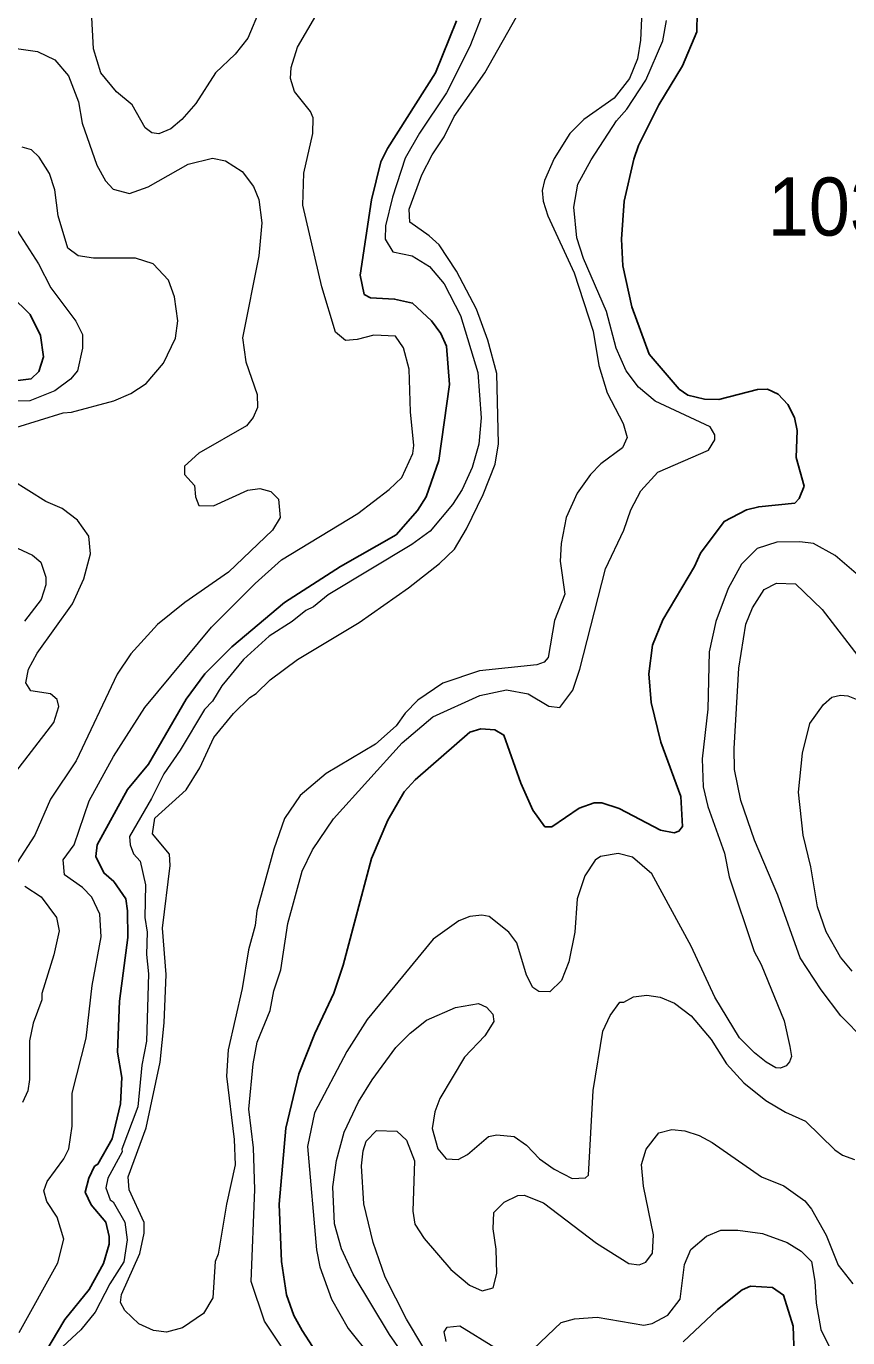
# Model space of a CAD drawing. Extents: x 673.3 to 698.5, y 6984.3 to 7012.3.
# Drawn here: x 694.91 to 696.041, y 6990.517 to 6992.322 of the extents above; entities that cross this region are included whole.
import ezdxf

# ---------------------------------------------------------------- set-up
doc = ezdxf.new("R2010")
doc.units = 0
doc.header["$LTSCALE"] = 0.032
doc.layers.add('1', color=7, linetype='Continuous', lineweight=25)
doc.layers.add('2', color=7, linetype='Continuous', lineweight=13)
doc.layers.add('21', color=7, linetype='Continuous')

msp = doc.modelspace()

# ---------------------------------------------------------------- linework, layer by layer
at = {"layer": '1'}
for points in [[(695.304, 6990.5053), (695.2896, 6990.527), (695.2781, 6990.5477), (695.2681, 6990.5763), (695.2611, 6990.6223), (695.2581, 6990.7012), (695.267, 6990.8055), (695.285, 6990.8803), (695.3072, 6990.936), (695.3331, 6990.9912), (695.3459, 6991.0298), (695.3852, 6991.1768), (695.4076, 6991.2295), (695.4301, 6991.2683), (695.445, 6991.285), (695.5204, 6991.3504), (695.5354, 6991.3551), (695.5551, 6991.3536), (695.5671, 6991.3465), (695.5909, 6991.2803), (695.6071, 6991.2432), (695.6238, 6991.2201), (695.6336, 6991.2203), (695.6708, 6991.2461), (695.6917, 6991.2535), (695.7022, 6991.2534), (695.7261, 6991.2453), (695.7829, 6991.2157), (695.8016, 6991.2121), (695.8083, 6991.2145), (695.8131, 6991.2207), (695.8109, 6991.2621), (695.7834, 6991.3366), (695.7701, 6991.3914), (695.7669, 6991.431), (695.7718, 6991.47), (695.7864, 6991.5051), (695.8297, 6991.5787), (695.8381, 6991.597), (695.8706, 6991.6406), (695.9015, 6991.6566), (695.9183, 6991.6606), (695.9681, 6991.6658), (695.9737, 6991.6721), (695.9808, 6991.689), (695.9696, 6991.7285), (695.9712, 6991.7654), (695.9673, 6991.7833), (695.9582, 6991.8015), (695.945, 6991.8156), (695.9301, 6991.8227), (695.9167, 6991.8219), (695.8632, 6991.8081), (695.8437, 6991.8088), (695.8206, 6991.8143), (695.8086, 6991.8225), (695.7674, 6991.8706), (695.7435, 6991.936), (695.731, 6991.9924), (695.7295, 6992.0287), (695.7331, 6992.081), (695.7462, 6992.139), (695.7529, 6992.1579), (695.7807, 6992.2136), (695.8135, 6992.2676), (695.8328, 6992.3142), (695.8336, 6992.3409)], [(695.5023, 6992.3295), (695.473, 6992.2579), (695.4071, 6992.1536), (695.398, 6992.1355), (695.3852, 6992.0831), (695.3695, 6991.9794), (695.3749, 6991.9528), (695.3839, 6991.948), (695.4168, 6991.9464), (695.4417, 6991.9409), (695.4676, 6991.9166), (695.4804, 6991.8989), (695.4882, 6991.8816), (695.4924, 6991.8289), (695.4776, 6991.7243), (695.4605, 6991.6743), (695.4483, 6991.6554), (695.4189, 6991.6221), (695.3422, 6991.5785), (695.2655, 6991.5289), (695.193, 6991.468), (695.1558, 6991.4308), (695.13, 6991.3959), (695.0781, 6991.3067), (695.049, 6991.2714), (695.0075, 6991.1957), (695.0055, 6991.1796), (695.0167, 6991.1568), (695.0303, 6991.1448), (695.0467, 6991.121), (695.0493, 6991.1047), (695.0494, 6991.0679), (695.038, 6990.9803), (695.0356, 6990.9103), (695.0412, 6990.8751), (695.0396, 6990.8389), (695.028, 6990.7909), (695.0085, 6990.7561), (695.0036, 6990.7531), (694.9958, 6990.7366), (694.9909, 6990.7176), (694.9991, 6990.7003), (695.0192, 6990.6761), (695.0241, 6990.6566), (695.0241, 6990.646), (695.0161, 6990.6193), (694.9966, 6990.5835), (694.963, 6990.5424)], [(694.8834, 6991.8326), (694.9163, 6991.8365), (694.9269, 6991.8467), (694.9337, 6991.867), (694.9295, 6991.8963), (694.915, 6991.9253), (694.8887, 6991.9516)], [(695.9672, 6990.4939), (695.9655, 6990.533), (695.9523, 6990.576), (695.937, 6990.5865), (695.9069, 6990.5883), (695.8956, 6990.5832), (695.8613, 6990.5563), (695.8143, 6990.5117)], [(694.963, 6990.5424), (694.9178, 6990.4666)]]:
    msp.add_lwpolyline(points, dxfattribs=at)
at = {"layer": '2'}
for points in [[(695.2318, 6992.3458), (695.2149, 6992.3054), (695.1972, 6992.2833), (695.1701, 6992.2577), (695.1432, 6992.2155), (695.1239, 6992.1937), (695.1086, 6992.1806), (695.0925, 6992.1738), (695.0828, 6992.1754), (695.0734, 6992.1823), (695.0557, 6992.2138), (695.0341, 6992.2315), (695.0126, 6992.2579), (695.0023, 6992.2907), (694.9996, 6992.3426)], [(695.3227, 6991.2937), (695.2869, 6991.2632), (695.2653, 6991.2318), (695.2506, 6991.1894), (695.227, 6991.1047), (695.2251, 6991.0843), (695.2156, 6991.051), (695.2072, 6990.9979), (695.1878, 6990.9136), (695.1854, 6990.8771), (695.196, 6990.7899), (695.1975, 6990.7553), (695.1854, 6990.7008), (695.174, 6990.6324), (695.1699, 6990.622), (695.1667, 6990.5721), (695.1536, 6990.5507), (695.1249, 6990.5309), (695.103, 6990.5247), (695.0851, 6990.5272), (695.0647, 6990.5365), (695.0456, 6990.5548), (695.0397, 6990.5656), (695.0409, 6990.5765), (695.066, 6990.6331), (695.0721, 6990.6612), (695.0721, 6990.676), (695.0514, 6990.7208), (695.0502, 6990.7385), (695.0747, 6990.8059), (695.0942, 6990.8965), (695.0998, 6990.9507), (695.1023, 6991.0171), (695.0975, 6991.081), (695.108, 6991.1669), (695.107, 6991.1827), (695.0836, 6991.2104), (695.0869, 6991.2321), (695.1299, 6991.271), (695.1486, 6991.3013), (695.168, 6991.343), (695.1951, 6991.3764), (695.2175, 6991.398), (695.2263, 6991.4035), (695.2457, 6991.4227), (695.2834, 6991.4507), (695.3681, 6991.5012), (695.436, 6991.5489), (695.4787, 6991.5826), (695.4993, 6991.6025), (695.5159, 6991.6303), (695.5388, 6991.6777), (695.5554, 6991.7195), (695.5599, 6991.7472), (695.5575, 6991.8439), (695.5452, 6991.8898), (695.5296, 6991.9328), (695.5019, 6991.9848), (695.4782, 6992.021), (695.4647, 6992.0336), (695.4381, 6992.0522), (695.437, 6992.0702), (695.4543, 6992.1176), (695.4686, 6992.145), (695.4852, 6992.1699), (695.4991, 6992.1975), (695.5412, 6992.2576), (695.5908, 6992.3453)], [(695.5401, 6992.3445), (695.5203, 6992.294), (695.4885, 6992.2302), (695.451, 6992.1748), (695.4315, 6992.1404), (695.4138, 6992.0865), (695.4044, 6992.0473), (695.4037, 6992.0291), (695.4145, 6992.0116), (695.4411, 6992.0059), (695.4648, 6991.9911), (695.4852, 6991.9675), (695.5077, 6991.924), (695.5314, 6991.8455), (695.5363, 6991.7831), (695.5329, 6991.7467), (695.5237, 6991.7147), (695.5097, 6991.6846), (695.4964, 6991.6639), (695.466, 6991.627), (695.4405, 6991.6087), (695.3254, 6991.5393), (695.3051, 6991.5231)], [(695.7578, 6992.3526), (695.7554, 6992.3026), (695.7513, 6992.2769), (695.7402, 6992.25), (695.7192, 6992.223), (695.6774, 6992.1934), (695.6583, 6992.1745), (695.6364, 6992.1401), (695.6234, 6992.1097), (695.6202, 6992.0957), (695.6215, 6992.0814), (695.6278, 6992.061), (695.6641, 6991.9826), (695.6903, 6991.9022), (695.6981, 6991.855), (695.7094, 6991.8176), (695.7318, 6991.7754), (695.7373, 6991.7558), (695.7307, 6991.7418), (695.701, 6991.7197), (695.6866, 6991.7051), (695.6682, 6991.6792), (695.6531, 6991.6458), (695.6464, 6991.6099), (695.6447, 6991.5859), (695.6511, 6991.5403), (695.6371, 6991.5042), (695.6284, 6991.4531), (695.6229, 6991.4468), (695.6126, 6991.4433), (695.5337, 6991.435), (695.4832, 6991.4178), (695.4489, 6991.3947), (695.4315, 6991.3766), (695.4189, 6991.3591), (695.3905, 6991.3338), (695.3227, 6991.2937)], [(694.9002, 6990.5243), (694.9531, 6990.6205), (694.9614, 6990.6529), (694.9522, 6990.6832), (694.9381, 6990.7046), (694.9338, 6990.7193), (694.9387, 6990.7321), (694.9616, 6990.7634), (694.9683, 6990.7771), (694.9728, 6990.8085), (694.9729, 6990.8539), (694.9922, 6990.9295), (695.0005, 6991.0017), (695.0127, 6991.0687), (695.0111, 6991.1003), (694.9999, 6991.1235), (694.987, 6991.1366), (694.9622, 6991.1543), (694.9608, 6991.1747), (694.9759, 6991.1955), (694.9966, 6991.2562), (695.03, 6991.3169), (695.0728, 6991.3844), (695.1648, 6991.4951), (695.2249, 6991.5552), (695.2611, 6991.5875), (695.3662, 6991.6516), (695.4094, 6991.6842), (695.4268, 6991.7011), (695.4418, 6991.7341), (695.4435, 6991.7448), (695.4388, 6991.7913), (695.4371, 6991.8502), (695.4291, 6991.8792), (695.4181, 6991.8954), (695.3884, 6991.8969), (695.3652, 6991.8909), (695.3491, 6991.8895), (695.3356, 6991.9011), (695.3167, 6991.9634), (695.2907, 6992.0758), (695.2919, 6992.1198), (695.3042, 6992.1743), (695.305, 6992.1957), (695.3011, 6992.2045), (695.279, 6992.232), (695.2735, 6992.25), (695.2744, 6992.2651), (695.283, 6992.2932), (695.3085, 6992.3361)], [(695.2698, 6991.0871), (695.2895, 6991.1592), (695.3039, 6991.1886), (695.3326, 6991.2313), (695.4272, 6991.3357), (695.4696, 6991.3717), (695.5342, 6991.4009), (695.5708, 6991.4089), (695.601, 6991.4031), (695.6294, 6991.3862), (695.6444, 6991.3846), (695.6622, 6991.4081), (695.672, 6991.4373), (695.7071, 6991.5754), (695.7325, 6991.6287), (695.7423, 6991.6564), (695.7561, 6991.6824), (695.7791, 6991.7083), (695.8489, 6991.7384), (695.858, 6991.753), (695.858, 6991.7597), (695.8515, 6991.7706), (695.7758, 6991.8058), (695.7529, 6991.8251), (695.7357, 6991.8478), (695.7219, 6991.8787), (695.7086, 6991.9292), (695.677, 6992.0025), (695.6676, 6992.0306), (695.6638, 6992.0731), (695.6693, 6992.1048), (695.6875, 6992.1382), (695.7223, 6992.1916), (695.7366, 6992.2077), (695.763, 6992.2476), (695.7863, 6992.3017), (695.7911, 6992.3298)], [(694.8834, 6992.2932), (694.9251, 6992.2869), (694.9492, 6992.2755), (694.9678, 6992.2537), (694.9819, 6992.2179), (694.9868, 6992.1886), (695.0071, 6992.1305), (695.0189, 6992.1091), (695.0294, 6992.0975), (695.0519, 6992.0916), (695.0777, 6992.1011), (695.1328, 6992.1319), (695.1664, 6992.1403), (695.184, 6992.1369), (695.2069, 6992.1219), (695.2228, 6992.1012), (695.23, 6992.0836), (695.2342, 6992.0513), (695.23, 6992.0061)], [(694.8954, 6991.7697), (694.9607, 6991.7901), (694.972, 6991.791), (695.0304, 6991.8064), (695.0537, 6991.8163), (695.0748, 6991.8302), (695.0989, 6991.8583), (695.1153, 6991.8928), (695.1185, 6991.9166), (695.1138, 6991.9495), (695.1055, 6991.9724), (695.0847, 6991.9948), (695.0603, 6992.0026), (695.0023, 6992.0027), (694.9812, 6992.0058), (694.9672, 6992.0165), (694.9535, 6992.061), (694.9491, 6992.0969), (694.9417, 6992.1194), (694.9274, 6992.1417), (694.917, 6992.152), (694.904, 6992.1557)], [(694.8979, 6992.0401), (694.9266, 6991.9951), (694.9437, 6991.9621), (694.9779, 6991.9161), (694.9874, 6991.8978), (694.9874, 6991.8791), (694.9802, 6991.8475), (694.9708, 6991.8361), (694.9489, 6991.8201), (694.9149, 6991.8065), (694.7923, 6991.8058)], [(695.23, 6992.0061), (695.2074, 6991.893), (695.2122, 6991.8603), (695.2276, 6991.8152), (695.2283, 6991.7974), (695.222, 6991.7833), (695.213, 6991.7722), (695.1472, 6991.7344), (695.1276, 6991.7164), (695.1276, 6991.7049), (695.1413, 6991.6899), (695.1426, 6991.6745), (695.1474, 6991.6623), (695.1675, 6991.6621), (695.2147, 6991.6834), (695.2313, 6991.6858), (695.2463, 6991.6818), (695.2569, 6991.6712), (695.2593, 6991.6459), (695.2486, 6991.6286), (695.1884, 6991.5709), (695.128, 6991.5291), (695.0903, 6991.4987), (695.0538, 6991.4582), (695.0349, 6991.4305), (694.9784, 6991.3111), (694.9432, 6991.2585), (694.9217, 6991.209), (694.8972, 6991.1712)], [(694.8909, 6991.2899), (694.9476, 6991.3637), (694.9548, 6991.3859), (694.9522, 6991.3954), (694.9432, 6991.4033), (694.916, 6991.4075), (694.9094, 6991.4183), (694.9128, 6991.4373), (694.9246, 6991.4593), (694.9733, 6991.5273), (694.9889, 6991.5615), (694.998, 6991.5957), (694.996, 6991.6202), (694.9804, 6991.6424), (694.9593, 6991.6581), (694.9365, 6991.6678), (694.89, 6991.6971)], [(694.8772, 6991.6135), (694.9183, 6991.5939), (694.93, 6991.5846), (694.9369, 6991.5637), (694.9368, 6991.5534), (694.9304, 6991.5329), (694.9075, 6991.5033)], [(696.0522, 6991.569), (696.0237, 6991.5936), (695.9935, 6991.61), (695.9749, 6991.6126), (695.943, 6991.6118), (695.916, 6991.6033), (695.8945, 6991.5816), (695.8762, 6991.548), (695.8594, 6991.5026), (695.8499, 6991.4611), (695.8482, 6991.3823), (695.8402, 6991.3139), (695.8418, 6991.2755), (695.8481, 6991.2483), (695.871, 6991.1842), (695.8777, 6991.1514), (695.9121, 6991.0485), (695.9218, 6991.0306), (695.9533, 6990.9532), (695.9612, 6990.9179), (695.9632, 6990.9041), (695.9607, 6990.897), (695.956, 6990.8912), (695.9482, 6990.888), (695.9417, 6990.8884), (695.9287, 6990.8964), (695.9124, 6990.9091), (695.8916, 6990.93), (695.8579, 6990.9858), (695.8253, 6991.0559), (695.771, 6991.1555), (695.7445, 6991.1786), (695.7245, 6991.1834), (695.7004, 6991.1794), (695.693, 6991.1746), (695.6786, 6991.1528), (695.6684, 6991.121), (695.665, 6991.0752), (695.6569, 6991.0343), (695.6466, 6991.0089), (695.6305, 6990.9932), (695.6154, 6990.9936), (695.6074, 6990.9993), (695.5986, 6991.0162), (695.5851, 6991.0607), (695.5742, 6991.0755), (695.5469, 6991.097), (695.537, 6991.0987), (695.5204, 6991.0969), (695.5055, 6991.091), (695.4701, 6991.0657), (695.3793, 6990.955), (695.3511, 6990.9113), (695.3068, 6990.8266), (695.297, 6990.7806), (695.3092, 6990.638), (695.3139, 6990.6148), (695.3302, 6990.5705), (695.3531, 6990.53), (695.3846, 6990.4906)], [(696.0637, 6990.9273), (696.0311, 6990.96), (696.004, 6990.9959), (695.9751, 6991.04), (695.9447, 6991.1262), (695.9125, 6991.2021), (695.8937, 6991.2565), (695.885, 6991.2993), (695.8842, 6991.3282), (695.8908, 6991.4384), (695.9005, 6991.4989), (695.9095, 6991.5217), (695.9259, 6991.5468), (695.9428, 6991.5555), (695.9689, 6991.5545), (696.0056, 6991.5195), (696.0594, 6991.4495)], [(695.3051, 6991.5231), (695.2946, 6991.5181), (695.2757, 6991.5028), (695.2441, 6991.4828), (695.2087, 6991.4503), (695.179, 6991.4142), (695.166, 6991.393), (695.1551, 6991.3819), (695.1217, 6991.3257), (695.099, 6991.2934), (695.0821, 6991.2594), (695.0519, 6991.2071), (695.0527, 6991.1954), (695.0574, 6991.1833), (695.0666, 6991.1729), (695.0738, 6991.1403), (695.073, 6991.0957), (695.0762, 6991.0754), (695.0754, 6991.0448), (695.0779, 6991.0181), (695.0754, 6990.9251), (695.0689, 6990.8925), (695.0632, 6990.835), (695.0413, 6990.7768), (695.0419, 6990.7732), (695.022, 6990.7369), (695.0193, 6990.7237), (695.0252, 6990.7069), (695.0293, 6990.7041), (695.0454, 6990.6762), (695.0485, 6990.6519), (695.0443, 6990.6215), (695.0249, 6990.5914), (695.0045, 6990.5524), (694.9847, 6990.5283), (694.9539, 6990.4991)], [(696.0467, 6991.0216), (696.0309, 6991.0407), (696.0109, 6991.0757), (695.9991, 6991.1103), (695.9898, 6991.1653), (695.9793, 6991.209), (695.9729, 6991.2679), (695.9786, 6991.3216), (695.9884, 6991.3624), (696.0074, 6991.3888), (696.0187, 6991.3985), (696.0308, 6991.4016), (696.0408, 6991.4007), (696.0568, 6991.3943)], [(694.9076, 6991.1387), (694.9303, 6991.1241), (694.9516, 6991.0954), (694.9549, 6991.0773), (694.9475, 6991.0439), (694.9314, 6990.991), (694.9312, 6990.9823), (694.9192, 6990.95), (694.9142, 6990.9259), (694.9141, 6990.8725), (694.9118, 6990.8571), (694.9044, 6990.8407)], [(695.2922, 6990.4584), (695.2379, 6990.5401), (695.2196, 6990.5944), (695.2245, 6990.7213), (695.2228, 6990.7787), (695.2164, 6990.8318), (695.222, 6990.8941), (695.2278, 6990.9239), (695.2456, 6990.9675), (695.2507, 6990.9946), (695.2604, 6991.0233), (695.2698, 6991.0871)], [(695.4694, 6990.4361), (695.41, 6990.5216), (695.3597, 6990.6045), (695.3436, 6990.6396), (695.3343, 6990.6738), (695.3319, 6990.7249), (695.3369, 6990.761), (695.3473, 6990.7999), (695.3674, 6990.8417), (695.3861, 6990.8721), (695.4187, 6990.9166), (695.4384, 6990.9364), (695.4606, 6990.9541), (695.5008, 6990.9717), (695.5323, 6990.9772), (695.5433, 6990.9719), (695.5522, 6990.9624), (695.5533, 6990.9522), (695.5412, 6990.9326), (695.5131, 6990.9035), (695.4793, 6990.8466), (695.4722, 6990.8281), (695.4688, 6990.805), (695.4763, 6990.777), (695.4881, 6990.7634), (695.5046, 6990.7624), (695.5173, 6990.7696), (695.5464, 6990.7942), (695.5577, 6990.7966), (695.5814, 6990.7942), (695.5983, 6990.782), (695.6162, 6990.7634), (695.6365, 6990.7493), (695.6614, 6990.7364), (695.6796, 6990.7372), (695.6837, 6990.741), (695.6903, 6990.8574), (695.7034, 6990.9389), (695.7135, 6990.9607), (695.7268, 6990.9788), (695.7326, 6990.9791), (695.7456, 6990.9863), (695.7642, 6990.9887), (695.7825, 6990.9857), (695.8022, 6990.9776), (695.8253, 6990.9604), (695.8527, 6990.9275), (695.8737, 6990.8941), (695.8976, 6990.8678)], [(695.8976, 6990.8678), (695.928, 6990.8437), (695.9552, 6990.8274), (695.9828, 6990.8151), (696.0231, 6990.7757), (696.0337, 6990.7683), (696.0499, 6990.7625)], [(695.4557, 6990.505), (695.4333, 6990.5427), (695.4041, 6990.6006), (695.3873, 6990.6484), (695.3744, 6990.7015), (695.3711, 6990.7536), (695.3734, 6990.7743), (695.3778, 6990.7877), (695.392, 6990.8023), (695.4201, 6990.8014), (695.4331, 6990.7892), (695.4443, 6990.7607), (695.442, 6990.6914)], [(695.442, 6990.6914), (695.4449, 6990.6735), (695.4575, 6990.6538), (695.4944, 6990.6112), (695.5201, 6990.5895), (695.5376, 6990.5816), (695.5526, 6990.5857), (695.5575, 6990.6058), (695.5567, 6990.6392), (695.5527, 6990.6669), (695.5534, 6990.6894), (695.5676, 6990.7039), (695.5866, 6990.7128), (695.5953, 6990.7132), (695.622, 6990.7028), (695.6951, 6990.6475), (695.7396, 6990.6194), (695.7538, 6990.6175), (695.7627, 6990.6214), (695.7718, 6990.6334), (695.7733, 6990.6587), (695.7596, 6990.7259), (695.7567, 6990.7554), (695.7632, 6990.7765), (695.7806, 6990.7992), (695.7988, 6990.8038), (695.8163, 6990.8021), (695.8363, 6990.7956), (695.8539, 6990.7859), (695.922, 6990.7387), (695.9528, 6990.7264), (695.9816, 6990.7055), (695.9908, 6990.694), (696.011, 6990.6584), (696.0276, 6990.6172), (696.0477, 6990.5916)], [(695.6081, 6990.5018), (695.6462, 6990.5382), (695.6645, 6990.5434), (695.6958, 6990.5457), (695.76, 6990.5344), (695.7715, 6990.5366), (695.7929, 6990.5481), (695.81, 6990.5702), (695.8159, 6990.6181), (695.8249, 6990.6388), (695.8462, 6990.657), (695.8662, 6990.6654), (695.8896, 6990.6654), (695.9235, 6990.6605), (695.9574, 6990.6483), (695.9767, 6990.6363), (695.991, 6990.6223), (695.9956, 6990.5952), (695.9972, 6990.5647), (696.0039, 6990.5285), (696.0249, 6990.4859)], [(695.4881, 6990.5121), (695.4851, 6990.5254), (695.4892, 6990.5318), (695.5065, 6990.5336), (695.5557, 6990.5032)]]:
    msp.add_lwpolyline(points, dxfattribs=at)

# ---------------------------------------------------------------- texts
at = {"layer": '21', "width": 0.95}
msp.add_text('103', height=0.08, dxfattribs=at).set_placement((695.9307, 6992.0338))

doc.saveas('drawing.dxf')
